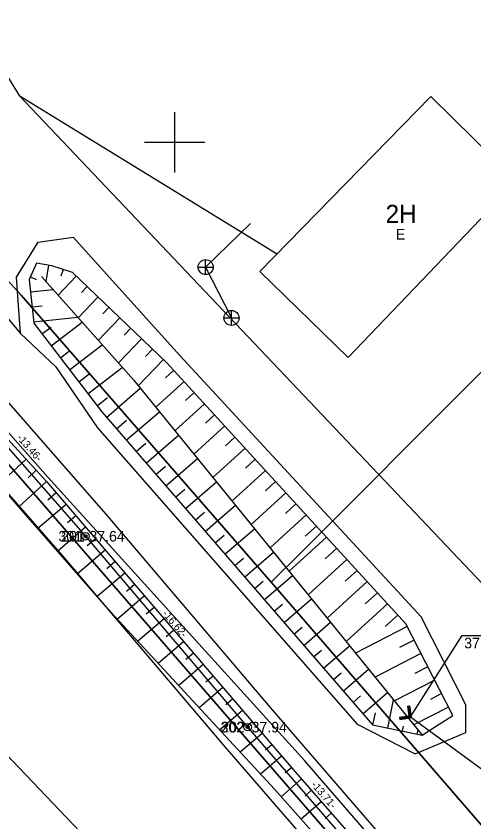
# Model space of a CAD drawing. Extents: x 647603 to 650850, y 6482647 to 6486043.
# Drawn here: x 649089.5 to 649119.9, y 6483604.9 to 6483658.4 of the extents above; entities that cross this region are included whole.
import ezdxf

# ---------------------------------------------------------------- set-up
doc = ezdxf.new("R2010")
doc.units = 0
for name, color, linetype in [('DTRASS', 7, 'Continuous'), ('HOONE', 7, 'Continuous'), ('JOONSIDE', 7, 'Continuous'), ('KKAEV', 7, 'Continuous'), ('KOORDPUNKT', 7, 'Continuous'), ('KTRASS', 7, 'Continuous'), ('MOOTKORG_EH2000', 7, 'Continuous'), ('MOOTMPUNKT', 7, 'Continuous'), ('MOOTNR', 7, 'Continuous'), ('MOOTPIIR', 7, 'Continuous'), ('MPOHULIIN', 7, 'Continuous'), ('PIIR', 7, 'Continuous'), ('RELJEEF', 7, 'Continuous'), ('SITRASS', 7, 'Continuous'), ('TEE', 7, 'Continuous'), ('TRUUP', 7, 'Continuous'), ('VORK', 7, 'Continuous')]:
    doc.layers.add(name, color=color, linetype=linetype)

msp = doc.modelspace()

# ---------------------------------------------------------------- linework, layer by layer
at = {"layer": 'DTRASS'}
msp.add_lwpolyline([(649074.483, 6483624.435), (649185.309, 6483508.083)], dxfattribs=at)
at = {"layer": 'HOONE'}
msp.add_lwpolyline([(649116.993, 6483653.035), (649105.652, 6483641.43), (649111.505, 6483635.723), (649122.692, 6483647.424), (649116.993, 6483653.035)], dxfattribs=at)
at = {"layer": 'KKAEV'}
for p, q in [((649102.066, 6483641.219), (649102.066, 6483642.219)), ((649101.566, 6483641.719), (649102.566, 6483641.719)), ((649103.779, 6483637.845), (649103.779, 6483638.845)), ((649103.279, 6483638.345), (649104.279, 6483638.345))]:
    msp.add_line(p, q, dxfattribs=at)
for centre in [(649102.066, 6483641.719), (649103.779, 6483638.345)]:
    msp.add_circle(centre, 0.5, dxfattribs=at)
at = {"layer": 'KOORDPUNKT'}
for centre, radius in [((649094.097, 6483623.859), 0.25), ((649094.097, 6483623.859), 0.025), ((649094.097, 6483623.859), 0.0221), ((649094.097, 6483623.859), 0.0191), ((649094.097, 6483623.859), 0.0161), ((649094.097, 6483623.859), 0.0132), ((649094.097, 6483623.859), 0.0102), ((649094.097, 6483623.859), 0.00726), ((649094.097, 6483623.859), 0.0043), ((649104.85, 6483611.19), 0.25), ((649104.85, 6483611.19), 0.025), ((649104.85, 6483611.19), 0.0221), ((649104.85, 6483611.19), 0.0191), ((649104.85, 6483611.19), 0.0161), ((649104.85, 6483611.19), 0.0132), ((649104.85, 6483611.19), 0.0102), ((649104.85, 6483611.19), 0.00726), ((649104.85, 6483611.19), 0.0043)]:
    msp.add_circle(centre, radius, dxfattribs=at)
at = {"layer": 'KTRASS'}
msp.add_lwpolyline([(649105.029, 6483644.604), (649102.066, 6483641.719), (649103.779, 6483638.345)], dxfattribs=at)
at = {"layer": 'MOOTMPUNKT'}
for centre in [(649094.097, 6483623.859), (649104.85, 6483611.19)]:
    msp.add_circle(centre, 0.1, dxfattribs=at)
at = {"layer": 'MOOTPIIR'}
for points in [[(649159.856, 6483552.786), (649149.872, 6483563.618), (649142.516, 6483571.693), (649132.683, 6483582.176), (649126.377, 6483589.257), (649125.32, 6483590.773), (649129.612, 6483595.265), (649136.182, 6483602.034), (649144.977, 6483611.76), (649143.497, 6483614.458), (649142.536, 6483616.212), (649139.028, 6483614.289), (649139.99, 6483612.535), (649140.101, 6483612.332), (649133.262, 6483604.77), (649126.73, 6483598.039), (649122.656, 6483593.775), (649115.326, 6483602.128), (649106.369, 6483612.491), (649095.611, 6483625.165), (649086.716, 6483635.313), (649077.265, 6483645.795), (649067.421, 6483656.506), (649058.535, 6483665.838)], [(649055.693, 6483663.022), (649064.499, 6483653.774), (649074.307, 6483643.103), (649083.726, 6483632.655), (649092.583, 6483622.553), (649103.331, 6483609.889), (649112.31, 6483599.5), (649120.535, 6483590.128), (649121.287, 6483589.564), (649123.231, 6483586.775), (649129.731, 6483579.478), (649139.578, 6483568.977), (649146.922, 6483560.916), (649156.924, 6483550.066), (649166.671, 6483539.624)]]:
    msp.add_lwpolyline(points, dxfattribs=at)
at = {"layer": 'MPOHULIIN'}
msp.add_line((649089.706, 6483653.108), (649106.761, 6483642.624), dxfattribs=at)
msp.add_lwpolyline([(649078.599, 6483671.155), (649089.706, 6483653.108), (649122.104, 6483618.928), (649146.775, 6483592.924)], dxfattribs=at)
at = {"layer": 'PIIR'}
for points in [[(649116.54, 6483764.53), (649188.12, 6483702.75), (649108.48, 6483622.86), (649106.42, 6483620.8), (649089.83, 6483639.86), (649070.99, 6483660.48), (649039.58, 6483692.54), (649050.24, 6483702.09), (649057.79, 6483709.37), (649115.03, 6483765.84)], [(649188.12, 6483702.75), (649205.23, 6483687.66), (649248.07, 6483651.84), (649155.3, 6483566.2), (649150.42, 6483569.84), (649157.42, 6483578.04), (649153.33, 6483581.44), (649147.07, 6483574.26), (649136, 6483586.59), (649106.42, 6483620.8), (649108.48, 6483622.86)], [(649207.24, 6483501.6), (649195.93, 6483497.36), (649030.89, 6483443.72), (649022.31, 6483442.3), (649017.91, 6483442.3), (649009.65, 6483444.09), (649001.94, 6483451.27), (648916.99, 6483572.2), (649033.51, 6483686.99), (649065.19, 6483654.96), (649083.85, 6483634.54), (649130.06, 6483581.23), (649173.13, 6483535.11), (649192.01, 6483516.32)]]:
    msp.add_lwpolyline(points, close=True, dxfattribs=at)
for points in [[(649308.21, 6483427), (649287.8, 6483440.33), (649259.51, 6483459.39), (649237.86, 6483475.28), (649221.37, 6483489), (649207.24, 6483501.6), (649192.01, 6483516.32), (649173.13, 6483535.11), (649130.06, 6483581.23), (649083.85, 6483634.54), (649065.19, 6483654.96), (649033.51, 6483686.99)], [(649070.99, 6483660.48), (649089.83, 6483639.86), (649106.42, 6483620.8), (649136, 6483586.59), (649147.07, 6483574.26), (649146.34, 6483573.47), (649150.42, 6483569.84), (649155.3, 6483566.2), (649178.87, 6483540.67), (649197.61, 6483522.04), (649215.71, 6483504.87), (649226.59, 6483495.06), (649242.78, 6483481.58), (649264.11, 6483465.93), (649292.22, 6483446.99)]]:
    msp.add_lwpolyline(points, dxfattribs=at)
at = {"layer": 'RELJEEF'}
for p, q in [((649091.655, 6483641.843), (649091.477, 6483640.772)), ((649092.612, 6483641.56), (649092.463, 6483641.108)), ((649090.442, 6483641.063), (649090.825, 6483640.894)), ((649093.484, 6483641.118), (649092.284, 6483639.862)), ((649094.207, 6483640.427), (649093.83, 6483640.033)), ((649090.451, 6483640.083), (649091.954, 6483640.234)), ((649094.931, 6483639.737), (649093.617, 6483638.361)), ((649090.551, 6483639.088), (649091.218, 6483639.155)), ((649095.654, 6483639.046), (649095.242, 6483638.615)), ((649090.651, 6483638.093), (649093.592, 6483638.389)), ((649096.377, 6483638.355), (649094.949, 6483636.86)), ((649091.821, 6483636.487), (649093.878, 6483638.066)), ((649091.212, 6483637.281), (649091.812, 6483637.741)), ((649097.1, 6483637.665), (649096.655, 6483637.198)), ((649097.823, 6483636.974), (649096.281, 6483635.359)), ((649092.43, 6483635.694), (649093.064, 6483636.181)), ((649093.039, 6483634.901), (649095.209, 6483636.566)), ((649098.547, 6483636.284), (649098.067, 6483635.781)), ((649099.27, 6483635.593), (649097.598, 6483633.842)), ((649093.647, 6483634.107), (649094.316, 6483634.62)), ((649094.256, 6483633.314), (649096.54, 6483635.067)), ((649099.96, 6483634.87), (649099.409, 6483634.367)), ((649100.634, 6483634.132), (649098.757, 6483632.415)), ((649095.496, 6483631.745), (649097.732, 6483633.677)), ((649094.865, 6483632.521), (649095.567, 6483633.06)), ((649101.309, 6483633.393), (649100.733, 6483632.867)), ((649101.984, 6483632.655), (649100.02, 6483630.861)), ((649096.803, 6483630.232), (649098.994, 6483632.124)), ((649102.658, 6483631.917), (649102.056, 6483631.367)), ((649096.15, 6483630.989), (649096.814, 6483631.562)), ((649103.333, 6483631.179), (649101.283, 6483629.306)), ((649098.111, 6483628.718), (649100.255, 6483630.571)), ((649104.007, 6483630.441), (649103.38, 6483629.867)), ((649097.457, 6483629.475), (649098.107, 6483630.037)), ((649104.682, 6483629.703), (649102.546, 6483627.751)), ((649090.156, 6483628.971), (649088.371, 6483627.338)), ((649099.418, 6483627.205), (649101.517, 6483629.018)), ((649105.357, 6483628.964), (649104.703, 6483628.367)), ((649090.831, 6483628.234), (649090.289, 6483627.738)), ((649098.764, 6483627.962), (649099.401, 6483628.511)), ((649106.031, 6483628.226), (649103.81, 6483626.196)), ((649091.506, 6483627.496), (649089.687, 6483625.814)), ((649100.725, 6483625.691), (649102.779, 6483627.465)), ((649106.706, 6483627.488), (649106.027, 6483626.867)), ((649092.156, 6483626.736), (649091.594, 6483626.255)), ((649100.072, 6483626.448), (649100.695, 6483626.986)), ((649107.381, 6483626.75), (649105.073, 6483624.641)), ((649108.055, 6483626.012), (649107.35, 6483625.367)), ((649092.806, 6483625.976), (649090.938, 6483624.379)), ((649101.379, 6483624.934), (649101.988, 6483625.461)), ((649102.033, 6483624.178), (649104.04, 6483625.912)), ((649093.456, 6483625.216), (649092.898, 6483624.739)), ((649108.73, 6483625.274), (649106.336, 6483623.086)), ((649094.106, 6483624.456), (649092.253, 6483622.871)), ((649109.405, 6483624.536), (649108.674, 6483623.867)), ((649102.686, 6483623.421), (649103.282, 6483623.935)), ((649103.34, 6483622.664), (649105.302, 6483624.359)), ((649094.756, 6483623.696), (649094.202, 6483623.223)), ((649110.079, 6483623.797), (649107.6, 6483621.531)), ((649095.406, 6483622.936), (649093.567, 6483621.364)), ((649104.648, 6483621.151), (649106.564, 6483622.806)), ((649110.754, 6483623.059), (649109.997, 6483622.368)), ((649103.994, 6483621.907), (649104.576, 6483622.41)), ((649111.428, 6483622.321), (649108.863, 6483619.976)), ((649096.056, 6483622.176), (649095.506, 6483621.706)), ((649096.706, 6483621.416), (649094.882, 6483619.856)), ((649105.955, 6483619.637), (649107.826, 6483621.253)), ((649112.103, 6483621.583), (649111.32, 6483620.868)), ((649097.356, 6483620.656), (649096.811, 6483620.19)), ((649105.301, 6483620.394), (649105.869, 6483620.885)), ((649112.778, 6483620.845), (649110.126, 6483618.421)), ((649113.452, 6483620.107), (649112.644, 6483619.368)), ((649098.006, 6483619.896), (649096.209, 6483618.359)), ((649107.262, 6483618.124), (649109.087, 6483619.7)), ((649098.656, 6483619.136), (649098.125, 6483618.683)), ((649106.609, 6483618.88), (649107.163, 6483619.359)), ((649114.127, 6483619.368), (649111.389, 6483616.866)), ((649114.802, 6483618.63), (649113.967, 6483617.868)), ((649099.306, 6483618.377), (649097.566, 6483616.889)), ((649108.57, 6483616.61), (649110.349, 6483618.147)), ((649099.956, 6483617.617), (649099.442, 6483617.178)), ((649107.916, 6483617.367), (649108.457, 6483617.834)), ((649115.429, 6483617.86), (649112.01, 6483616.103)), ((649115.886, 6483616.97), (649114.917, 6483616.472)), ((649100.606, 6483616.857), (649098.924, 6483615.418)), ((649109.877, 6483615.097), (649111.611, 6483616.594)), ((649101.256, 6483616.097), (649100.76, 6483615.672)), ((649109.223, 6483615.853), (649109.75, 6483616.308)), ((649116.343, 6483616.081), (649113.299, 6483614.516)), ((649101.906, 6483615.337), (649100.281, 6483613.947)), ((649110.531, 6483614.34), (649111.044, 6483614.783)), ((649111.184, 6483613.583), (649112.872, 6483615.041)), ((649116.8, 6483615.191), (649115.943, 6483614.751)), ((649102.556, 6483614.577), (649102.077, 6483614.167)), ((649117.258, 6483614.302), (649114.588, 6483612.93)), ((649103.206, 6483613.817), (649101.638, 6483612.476)), ((649111.838, 6483612.826), (649112.338, 6483613.258)), ((649112.492, 6483612.07), (649114.134, 6483613.488)), ((649117.715, 6483613.412), (649116.97, 6483613.03)), ((649103.855, 6483613.057), (649103.394, 6483612.662)), ((649114.137, 6483611.132), (649114.522, 6483613.01)), ((649104.505, 6483612.297), (649102.996, 6483611.006)), ((649113.157, 6483611.333), (649113.322, 6483612.137)), ((649118.172, 6483612.523), (649115.876, 6483611.344)), ((649105.155, 6483611.537), (649104.711, 6483611.157)), ((649115.116, 6483610.931), (649115.183, 6483611.254)), ((649105.805, 6483610.777), (649104.353, 6483609.535)), ((649116.096, 6483610.73), (649116.152, 6483611.004)), ((649106.455, 6483610.017), (649106.028, 6483609.652)), ((649107.105, 6483609.257), (649105.711, 6483608.064)), ((649107.755, 6483608.497), (649107.346, 6483608.147)), ((649108.41, 6483607.742), (649107.071, 6483606.571)), ((649109.069, 6483606.989), (649108.669, 6483606.639)), ((649109.727, 6483606.236), (649108.399, 6483605.075)), ((649110.385, 6483605.483), (649109.988, 6483605.136))]:
    msp.add_line(p, q, dxfattribs=at)
for points in [[(649091.506, 6483627.496), (649081.189, 6483638.768), (649066.409, 6483654.55), (649054.021, 6483667.957), (649039.08, 6483682.659), (649022.134, 6483702.582), (649013.209, 6483712.982), (649010.234, 6483715.573)], [(649089.687, 6483625.814), (649079.675, 6483637.408), (649065.041, 6483653.187), (649052.219, 6483667.089), (649037.456, 6483681.112), (649020.862, 6483701.917), (649011.596, 6483711.423), (649008.973, 6483714.34)], [(649090.846, 6483641.978), (649090.369, 6483640.899), (649090.661, 6483637.999), (649095.174, 6483632.118), (649113.122, 6483611.34), (649116.431, 6483610.661), (649117.318, 6483611.224)], [(649117.318, 6483611.224), (649118.465, 6483611.952), (649115.331, 6483618.051), (649099.497, 6483635.376), (649093.237, 6483641.354), (649091.856, 6483641.81), (649090.846, 6483641.978)], [(649091.187, 6483641.098), (649097.275, 6483634.239), (649116.431, 6483610.661)], [(649091.506, 6483627.496), (649107.994, 6483608.218), (649127.564, 6483585.83), (649148.839, 6483562.342), (649163.782, 6483546.227), (649182.145, 6483527.629), (649200.26, 6483509.539), (649202.727, 6483506.168)], [(649202.675, 6483506.074), (649199.29, 6483508.126), (649180.959, 6483527.01), (649163.338, 6483544.786), (649148.055, 6483561.244), (649126.71, 6483584.45), (649106.62, 6483607.079), (649095.804, 6483618.798), (649089.687, 6483625.814)]]:
    msp.add_lwpolyline(points, dxfattribs=at)
at = {"layer": 'SITRASS'}
msp.add_lwpolyline([(648984.76, 6483752.071), (648989.783, 6483744.919), (648999.51, 6483732.045), (649007.987, 6483720.231), (649013.834, 6483711.37), (649022.49, 6483699.815), (649026.482, 6483695.43), (649034.361, 6483686.646), (649041.395, 6483679.482), (649049.343, 6483671.961), (649057.114, 6483664.43), (649065.96, 6483655.14), (649075.786, 6483644.449), (649085.221, 6483633.984), (649094.097, 6483623.859), (649104.85, 6483611.19), (649113.818, 6483600.814), (649121.901, 6483591.603), (649122.744, 6483590.971)], dxfattribs=at)
at = {"layer": 'TEE'}
for points in [[(649091.596, 6483627.772), (649083.624, 6483636.808), (649075.502, 6483645.912), (649067.054, 6483655.128), (649058.628, 6483663.919), (649050.114, 6483672.471), (649041.277, 6483681.587), (649032.508, 6483690.585), (649024.62, 6483700.283), (649016.955, 6483710.019), (649009.302, 6483720.077), (649002.259, 6483729.86), (648994.991, 6483739.815), (648987.422, 6483749.945), (648980.355, 6483759.816), (648970.047, 6483774.277), (648964.183, 6483781.777)], [(649067.138, 6483662.574), (649075.637, 6483653.643), (649083.873, 6483644.388), (649089.782, 6483637.307), (649092.14, 6483635.09), (649094.904, 6483631.044)], [(649089.782, 6483637.307), (649089.514, 6483641.062), (649090.965, 6483643.366), (649093.281, 6483643.703), (649100.353, 6483635.856), (649116.366, 6483618.521)], [(649094.904, 6483631.044), (649112.108, 6483611.385), (649115.961, 6483609.415), (649119.314, 6483610.844), (649119.314, 6483612.68), (649116.366, 6483618.521)], [(649370.094, 6483392.069), (649342.772, 6483407.216), (649310.183, 6483427.708), (649287.041, 6483442.923), (649260.029, 6483461.257), (649236.927, 6483478.036), (649217.791, 6483494.944), (649205.787, 6483506.01), (649194.09, 6483516.815), (649182.282, 6483528.49), (649163.926, 6483547.183), (649149.331, 6483562.867), (649128.105, 6483586.407), (649108.64, 6483608.964), (649091.596, 6483627.772)]]:
    msp.add_lwpolyline(points, dxfattribs=at)
at = {"layer": 'TRUUP'}
for p, q in [((649115.463, 6483612.572), (649115.603, 6483612.594)), ((649115.559, 6483611.944), (649115.463, 6483612.572)), ((649115.464, 6483612.567), (649115.615, 6483612.517)), ((649115.468, 6483612.539), (649115.619, 6483612.49)), ((649115.472, 6483612.511), (649115.624, 6483612.462)), ((649115.476, 6483612.484), (649115.628, 6483612.434)), ((649115.481, 6483612.456), (649115.632, 6483612.407)), ((649115.485, 6483612.428), (649115.636, 6483612.379)), ((649115.489, 6483612.401), (649115.641, 6483612.351)), ((649115.493, 6483612.373), (649115.645, 6483612.324)), ((649115.497, 6483612.345), (649115.649, 6483612.296)), ((649115.502, 6483612.318), (649115.653, 6483612.268)), ((649115.506, 6483612.29), (649115.657, 6483612.241)), ((649115.507, 6483612.579), (649115.611, 6483612.545)), ((649115.51, 6483612.262), (649115.662, 6483612.213)), ((649115.514, 6483612.235), (649115.666, 6483612.185)), ((649115.519, 6483612.207), (649115.67, 6483612.158)), ((649115.523, 6483612.179), (649115.674, 6483612.13)), ((649115.527, 6483612.152), (649115.679, 6483612.102)), ((649115.531, 6483612.124), (649115.683, 6483612.075)), ((649115.64, 6483611.884), (649115.533, 6483612.583)), ((649115.536, 6483612.096), (649115.687, 6483612.047)), ((649115.562, 6483612.587), (649115.607, 6483612.573)), ((649115.721, 6483611.824), (649115.603, 6483612.594)), ((649114.93, 6483611.847), (649115.559, 6483611.944)), ((649114.93, 6483611.847), (649114.952, 6483611.707)), ((649114.93, 6483611.846), (649115.229, 6483611.749)), ((649114.935, 6483611.819), (649115.174, 6483611.741)), ((649114.939, 6483611.791), (649115.119, 6483611.732)), ((649114.941, 6483611.777), (649115.64, 6483611.884)), ((649114.943, 6483611.763), (649115.064, 6483611.724)), ((649114.947, 6483611.736), (649115.009, 6483611.716)), ((649114.952, 6483611.707), (649115.721, 6483611.824)), ((649114.983, 6483611.856), (649115.284, 6483611.758)), ((649115.038, 6483611.864), (649115.339, 6483611.766)), ((649115.093, 6483611.872), (649115.394, 6483611.774)), ((649115.148, 6483611.881), (649115.449, 6483611.783)), ((649115.203, 6483611.889), (649115.504, 6483611.791)), ((649115.258, 6483611.898), (649115.559, 6483611.8)), ((649115.313, 6483611.906), (649115.614, 6483611.808)), ((649115.368, 6483611.914), (649115.668, 6483611.816)), ((649115.423, 6483611.923), (649115.721, 6483611.826)), ((649115.477, 6483611.931), (649115.717, 6483611.853)), ((649115.532, 6483611.94), (649115.712, 6483611.881)), ((649115.54, 6483612.069), (649115.691, 6483612.019)), ((649115.544, 6483612.041), (649115.696, 6483611.992)), ((649115.548, 6483612.013), (649115.7, 6483611.964)), ((649115.552, 6483611.986), (649115.704, 6483611.936)), ((649115.557, 6483611.958), (649115.708, 6483611.909)), ((649115.64, 6483611.884), (649134.717, 6483597.868))]:
    msp.add_line(p, q, dxfattribs=at)
msp.add_lwpolyline([(649115.64, 6483611.884), (649119.072, 6483617.264), (649124.617, 6483617.264)], dxfattribs=at)
at = {"layer": 'VORK'}
for p, q in [((649100, 6483652), (649100, 6483648)), ((649098, 6483650), (649102, 6483650))]:
    msp.add_line(p, q, dxfattribs=at)

# ---------------------------------------------------------------- texts
at = {"layer": 'HOONE'}
for s, height, p in [('2H', 1.2, (649114, 6483644.652)), ('E', 0.7, (649114.676, 6483643.55))]:
    msp.add_text(s, height=height, dxfattribs=at).set_placement(p)
at = {"layer": 'JOONSIDE'}
for s, rotation, p in [('-13.46-', 311.2392, (649089.512, 6483630.372)), ('-16.62-', 310.3234, (649099.155, 6483618.701)), ('-13.71-', 310.8369, (649109.027, 6483607.345))]:
    msp.add_text(s, height=0.5, rotation=rotation, dxfattribs=at).set_placement(p)
at = {"layer": 'KOORDPUNKT'}
for s, p in [('301 ', (649092.3, 6483623.509)), ('302 ', (649103.053, 6483610.84))]:
    msp.add_text(s, height=0.7, dxfattribs=at).set_placement(p)
at = {"layer": 'MOOTKORG_EH2000'}
for s, p in [(' 37.64', (649094.097, 6483623.509)), (' 37.94', (649104.85, 6483610.84))]:
    msp.add_text(s, height=0.7, dxfattribs=at).set_placement(p)
at = {"layer": 'MOOTNR'}
for s, p in [('201 ', (649092.487, 6483623.509)), ('202 ', (649103.1, 6483610.84))]:
    msp.add_text(s, height=0.7, dxfattribs=at).set_placement(p)
at = {"layer": 'TRUUP'}
msp.add_text('37.29-37.54', height=0.7, dxfattribs=at).set_placement((649119.214, 6483616.423))

doc.saveas('drawing.dxf')
